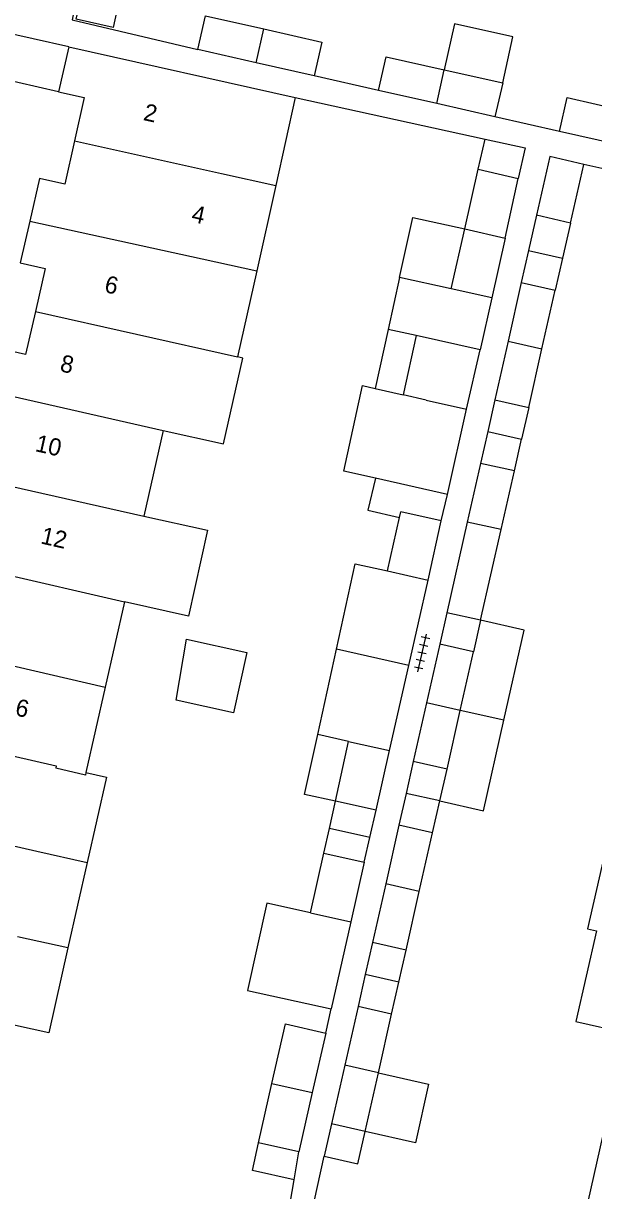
# Model space of a CAD drawing. Extents: x 128999 to 131010, y 395498 to 399007.
# Drawn here: x 129279.7 to 129312.9, y 398692 to 398760 of the extents above; entities that cross this region are included whole.
import ezdxf

# ---------------------------------------------------------------- set-up
doc = ezdxf.new("R2010")
doc.units = 0
for name, color, linetype in [('gg-afsc-erfafscheiding', 7, 'Continuous'), ('gg-afsc-muur', 7, 'Continuous'), ('gg-anno-huisnummerreeks BGT', 7, 'Continuous'), ('gg-bbg-bijgebouw', 7, 'Continuous'), ('gg-bbg-gedigitaliseerde bebouwing', 7, 'Continuous'), ('gg-bbg-gedigitaliseerde bijgebouw', 7, 'Continuous'), ('gg-bbg-hoofdgebouw', 7, 'Continuous'), ('gg-bbg-luifel en loopbrug', 7, 'Continuous'), ('gg-bbg-tussenscheiding', 7, 'Continuous'), ('gt-symb-tegel verharding', 7, 'Continuous')]:
    doc.layers.add(name, color=color, linetype=linetype)

# ---------------------------------------------------------------- blocks, each defined once
blk = doc.blocks.new('gt0-TEG1')
at = {"layer": 'gt-symb-tegel verharding'}
for p, q in [((-1.125, 0), (1.125, 0)), ((-0.9, -0.25), (-0.9, 0.25)), ((-0.45, -0.25), (-0.45, 0.25)), ((0, -0.25), (0, 0.25)), ((0.45, -0.25), (0.45, 0.25)), ((0.9, -0.25), (0.9, 0.25))]:
    blk.add_line(p, q, dxfattribs=at)

msp = doc.modelspace()

# ---------------------------------------------------------------- linework, layer by layer
at = {"layer": 'gg-afsc-erfafscheiding'}
for p, q in [((129300.36, 398756.07), (129296.61, 398756.92)), ((129295.51, 398755.669), (129306.566, 398753.242)), ((129310.9, 398753.69), (129307.14, 398754.54)), ((129322.5, 398749.51), (129312.31, 398751.77)), ((129297.28, 398701.2), (129297.597, 398702.617))]:
    msp.add_line(p, q, dxfattribs=at)
at = {"layer": 'gg-afsc-muur'}
for p, q in [((129294.995, 398684.27), (129297.2, 398694.03)), ((129295.048, 398690.407), (129295.438, 398692.653))]:
    msp.add_line(p, q, dxfattribs=at)
msp.add_lwpolyline([(129282.57, 398760.476), (129282.501, 398760.18), (129289.83, 398758.45)], dxfattribs=at)
at = {"layer": 'gg-bbg-bijgebouw'}
for p, q in [((129293.23, 398757.683), (129289.83, 398758.45)), ((129296.61, 398756.92), (129293.23, 398757.683)), ((129304.189, 398757.276), (129307.59, 398756.51)), ((129307.59, 398756.51), (129307.14, 398754.54)), ((129303.749, 398755.305), (129300.36, 398756.07)), ((129307.14, 398754.54), (129303.749, 398755.305)), ((129314.279, 398752.926), (129310.9, 398753.69)), ((129311.538, 398748.356), (129312.31, 398751.77)), ((129306.17, 398751.49), (129308.5, 398750.95)), ((129307.725, 398747.481), (129308.5, 398750.95)), ((129307.725, 398747.481), (129306.95, 398744.01)), ((129308.675, 398744.895), (129307.905, 398741.481)), ((129309.88, 398741.026), (129310.652, 398744.44)), ((129307.905, 398741.481), (129307.135, 398738.067)), ((129309.108, 398737.612), (129309.88, 398741.026)), ((129306.299, 398734.364), (129305.529, 398730.95)), ((129307.501, 398730.508), (129308.273, 398733.922)), ((129304.01, 398731.02), (129301.66, 398731.55)), ((129305.529, 398730.95), (129304.338, 398725.67)), ((129306.306, 398725.226), (129307.501, 398730.508)), ((129303.923, 398723.833), (129303.153, 398720.419)), ((129305.119, 398719.978), (129305.891, 398723.392)), ((129303.153, 398720.419), (129302.383, 398717.005)), ((129304.347, 398716.564), (129305.119, 398719.978)), ((129301.546, 398713.293), (129300.776, 398709.879)), ((129302.734, 398709.437), (129303.506, 398712.851)), ((129300.776, 398709.879), (129300.006, 398706.465)), ((129301.962, 398706.023), (129302.734, 398709.437)), ((129299.166, 398702.743), (129298.395, 398699.329)), ((129300.348, 398698.888), (129301.12, 398702.302)), ((129297.28, 398701.2), (129296.5, 398697.74)), ((129298.395, 398699.329), (129297.625, 398695.915)), ((129299.576, 398695.474), (129300.348, 398698.888)), ((129293.37, 398694.81), (129294.15, 398698.27)), ((129296.5, 398697.74), (129295.72, 398694.28)), ((129295.72, 398694.28), (129293.37, 398694.81))]:
    msp.add_line(p, q, dxfattribs=at)
for points in [[(129289.83, 398758.45), (129290.28, 398760.42), (129293.671, 398759.655)], [(129293.671, 398759.655), (129297.06, 398758.89), (129296.61, 398756.92)], [(129300.36, 398756.07), (129300.8, 398758.04), (129304.189, 398757.276)], [(129310.9, 398753.69), (129311.34, 398755.66), (129314.729, 398754.895)], [(129312.31, 398751.77), (129310.33, 398752.23), (129309.559, 398748.812)], [(129294.15, 398698.27), (129294.93, 398701.73), (129297.28, 398701.2)]]:
    msp.add_lwpolyline(points, dxfattribs=at)
at = {"layer": 'gg-bbg-gedigitaliseerde bebouwing'}
for p, q in [((129282.321, 398758.61), (129295.51, 398755.669)), ((129295.51, 398755.669), (129294.368, 398750.535)), ((129294.368, 398750.535), (129293.261, 398745.571)), ((129293.261, 398745.571), (129292.145, 398740.567)), ((129287.82, 398736.284), (129286.692, 398731.296)), ((129285.564, 398726.309), (129284.44, 398721.34)), ((129284.44, 398721.34), (129283.314, 398716.361)), ((129283.39, 398711.137), (129282.267, 398706.155)), ((129282.267, 398706.155), (129279.334, 398706.799)), ((129312.415, 398690.689), (129313.603, 398695.959))]:
    msp.add_line(p, q, dxfattribs=at)
for points in [[(129287.82, 398736.284), (129291.332, 398735.492), (129292.46, 398740.496), (129292.145, 398740.567)], [(129286.692, 398731.296), (129290.4, 398730.466), (129289.284, 398725.477), (129285.564, 398726.309)], [(129283.314, 398716.361), (129284.509, 398716.099), (129283.39, 398711.137)], [(129313.728, 398712.529), (129312.53, 398707.266), (129313.047, 398707.148)], [(129313.047, 398707.148), (129311.861, 398701.876), (129314.788, 398701.218)]]:
    msp.add_lwpolyline(points, dxfattribs=at)
at = {"layer": 'gg-bbg-gedigitaliseerde bijgebouw'}
for p, q in [((129305.384, 398748.009), (129306.17, 398751.49)), ((129311.538, 398748.356), (129309.559, 398748.812)), ((129304.598, 398744.526), (129305.384, 398748.009)), ((129306.95, 398744.01), (129304.598, 398744.526)), ((129308.675, 398744.895), (129310.652, 398744.44)), ((129302.542, 398741.798), (129301.787, 398738.356)), ((129306.27, 398740.98), (129302.542, 398741.798)), ((129305.489, 398737.518), (129306.27, 398740.98)), ((129300.168, 398738.725), (129301.787, 398738.356)), ((129304.367, 398732.547), (129305.489, 398737.518)), ((129307.135, 398738.067), (129309.108, 398737.612)), ((129308.273, 398733.922), (129306.299, 398734.364)), ((129304.367, 398732.547), (129300.177, 398733.493)), ((129301.584, 398731.213), (129301.66, 398731.55)), ((129300.882, 398728.1), (129301.584, 398731.213)), ((129303.247, 398727.568), (129304.01, 398731.02)), ((129302.12, 398722.6), (129303.247, 398727.568)), ((129306.306, 398725.226), (129304.338, 398725.67)), ((129296.819, 398718.581), (129297.908, 398723.544)), ((129305.891, 398723.392), (129303.923, 398723.833)), ((129300.995, 398717.639), (129302.12, 398722.6)), ((129298.606, 398718.178), (129296.819, 398718.581)), ((129297.843, 398714.699), (129298.606, 398718.178)), ((129300.21, 398714.18), (129300.995, 398717.639)), ((129304.347, 398716.564), (129302.383, 398717.005)), ((129300.21, 398714.18), (129297.843, 398714.699)), ((129303.506, 398712.851), (129301.546, 398713.293)), ((129296.393, 398708.205), (129297.18, 398711.68)), ((129297.18, 398711.68), (129299.53, 398711.15)), ((129299.53, 398711.15), (129298.743, 398707.678)), ((129298.743, 398707.678), (129297.597, 398702.617)), ((129301.962, 398706.023), (129300.006, 398706.465)), ((129301.12, 398702.302), (129299.166, 398702.743)), ((129299.576, 398695.474), (129297.625, 398695.915))]:
    msp.add_line(p, q, dxfattribs=at)
for points in [[(129283.221, 398762.366), (129285.368, 398761.887), (129284.889, 398759.74), (129282.742, 398760.219), (129283.221, 398762.366)], [(129300.177, 398733.493), (129298.332, 398733.91), (129299.426, 398738.894), (129300.168, 398738.725)], [(129297.908, 398723.544), (129298.999, 398728.513), (129300.882, 398728.1)], [(129296.393, 398708.205), (129293.848, 398708.763), (129292.733, 398703.684), (129297.597, 398702.617)]]:
    msp.add_lwpolyline(points, dxfattribs=at)
at = {"layer": 'gg-bbg-hoofdgebouw'}
msp.add_line((129282.321, 398758.61), (129281.721, 398756), dxfattribs=at)
for points in [[(129281.721, 398756), (129283.201, 398755.67), (129282.642, 398753.149)], [(129282.642, 398753.149), (129282.081, 398750.62), (129280.601, 398750.95), (129280.035, 398748.468)], [(129280.035, 398748.468), (129279.481, 398746.04), (129280.941, 398745.7), (129280.37, 398743.2)], [(129280.37, 398743.2), (129279.801, 398740.71), (129278.341, 398741.04), (129277.782, 398738.55)]]:
    msp.add_lwpolyline(points, dxfattribs=at)
at = {"layer": 'gg-bbg-luifel en loopbrug'}
for p, q in [((129282.321, 398758.61), (129276.96, 398759.812)), ((129281.721, 398756), (129276.367, 398757.198)), ((129306.17, 398751.49), (129306.566, 398753.242)), ((129309.559, 398748.812), (129309.094, 398746.751)), ((129311.538, 398748.356), (129311.074, 398746.306)), ((129309.094, 398746.751), (129308.675, 398744.895)), ((129309.094, 398746.751), (129311.074, 398746.306)), ((129311.074, 398746.306), (129310.652, 398744.44)), ((129301.587, 398745.187), (129300.923, 398742.159)), ((129304.598, 398744.526), (129301.587, 398745.187)), ((129306.95, 398744.01), (129306.27, 398740.98)), ((129300.923, 398742.159), (129300.168, 398738.725)), ((129302.542, 398741.798), (129300.923, 398742.159)), ((129307.135, 398738.067), (129306.716, 398736.211)), ((129309.108, 398737.612), (129308.691, 398735.769)), ((129306.716, 398736.211), (129306.299, 398734.364)), ((129306.716, 398736.211), (129308.691, 398735.769)), ((129308.273, 398733.922), (129308.691, 398735.769)), ((129304.01, 398731.02), (129304.367, 398732.547)), ((129304.338, 398725.67), (129303.923, 398723.833)), ((129306.306, 398725.226), (129305.891, 398723.392)), ((129307.654, 398719.405), (129305.119, 398719.978)), ((129302.383, 398717.005), (129301.964, 398715.149)), ((129303.927, 398714.71), (129304.347, 398716.564)), ((129301.964, 398715.149), (129301.546, 398713.293)), ((129303.927, 398714.71), (129301.964, 398715.149)), ((129297.493, 398713.105), (129297.843, 398714.699)), ((129303.506, 398712.851), (129303.927, 398714.71)), ((129299.853, 398712.587), (129300.21, 398714.18)), ((129297.18, 398711.68), (129297.493, 398713.105)), ((129299.853, 398712.587), (129297.493, 398713.105)), ((129299.53, 398711.15), (129299.853, 398712.587)), ((129300.006, 398706.465), (129299.587, 398704.609)), ((129301.542, 398704.167), (129301.962, 398706.023)), ((129299.587, 398704.609), (129299.166, 398702.743)), ((129301.542, 398704.167), (129299.587, 398704.609)), ((129301.12, 398702.302), (129301.542, 398704.167)), ((129297.625, 398695.915), (129297.2, 398694.03)), ((129295.438, 398692.653), (129295.72, 398694.28))]:
    msp.add_line(p, q, dxfattribs=at)
for points in [[(129307.59, 398756.51), (129308.188, 398759.192), (129304.785, 398759.95), (129304.189, 398757.276)], [(129306.566, 398753.242), (129308.891, 398752.732), (129308.5, 398750.95)], [(129301.587, 398745.187), (129302.353, 398748.674), (129305.384, 398748.009)], [(129300.177, 398733.493), (129299.729, 398731.631), (129301.584, 398731.213)], [(129307.654, 398719.405), (129308.841, 398724.653), (129306.306, 398725.226)], [(129289.165, 398724.125), (129292.681, 398723.354), (129291.91, 398719.837), (129288.563, 398720.572), (129289.165, 398724.125)], [(129303.927, 398714.71), (129306.463, 398714.136), (129307.654, 398719.405)], [(129297.843, 398714.699), (129296.053, 398715.092), (129296.819, 398718.581)], [(129282.267, 398706.155), (129281.159, 398701.202), (129278.219, 398701.86)], [(129300.348, 398698.888), (129303.274, 398698.226), (129302.502, 398694.812), (129299.576, 398695.474)], [(129297.2, 398694.03), (129299.15, 398693.59), (129299.576, 398695.474)], [(129295.438, 398692.653), (129293.007, 398693.201), (129293.37, 398694.81)]]:
    msp.add_lwpolyline(points, dxfattribs=at)
at = {"layer": 'gg-bbg-tussenscheiding'}
for p, q in [((129293.23, 398757.683), (129293.671, 398759.655)), ((129303.749, 398755.305), (129304.189, 398757.276)), ((129282.642, 398753.149), (129291.2, 398751.23)), ((129291.2, 398751.23), (129294.368, 398750.535)), ((129280.035, 398748.468), (129290.078, 398746.27)), ((129305.384, 398748.009), (129307.725, 398747.481)), ((129290.078, 398746.27), (129293.261, 398745.571)), ((129280.37, 398743.2), (129292.145, 398740.567)), ((129307.905, 398741.481), (129309.88, 398741.026)), ((129277.782, 398738.55), (129287.82, 398736.284)), ((129303.13, 398738.05), (129301.787, 398738.356)), ((129303.13, 398738.05), (129305.489, 398737.518)), ((129278.116, 398733.227), (129286.692, 398731.296)), ((129307.501, 398730.508), (129305.529, 398730.95)), ((129275.531, 398728.599), (129285.564, 398726.309)), ((129300.882, 398728.1), (129303.247, 398727.568)), ((129275.871, 398723.31), (129284.44, 398721.34)), ((129302.12, 398722.6), (129297.908, 398723.544)), ((129305.119, 398719.978), (129303.153, 398720.419)), ((129298.606, 398718.178), (129300.995, 398717.639)), ((129271.936, 398713.75), (129280.459, 398711.78)), ((129280.459, 398711.78), (129283.39, 398711.137)), ((129302.734, 398709.437), (129300.776, 398709.879)), ((129296.393, 398708.205), (129298.743, 398707.678)), ((129300.348, 398698.888), (129298.395, 398699.329)), ((129294.15, 398698.27), (129296.5, 398697.74))]:
    msp.add_line(p, q, dxfattribs=at)
for points in [[(129271.572, 398719.05), (129281.58, 398716.76), (129281.55, 398716.61)], [(129283.314, 398716.361), (129283.28, 398716.21), (129281.55, 398716.61)]]:
    msp.add_lwpolyline(points, dxfattribs=at)

# ---------------------------------------------------------------- block references
at = {"layer": 'gt-symb-tegel verharding', "rotation": 77.28466301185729}
msp.add_blockref('gt0-TEG1', (129302.895, 398723.326), dxfattribs=at)

# ---------------------------------------------------------------- texts
at = {"layer": 'gg-anno-huisnummerreeks BGT'}
for s, rotation, p in [('2', 347.5, (129286.609, 398754.356)), ('4', 347.4, (129289.405, 398748.443)), ('6', 347.1, (129284.336, 398744.346)), ('8', 347.4, (129281.75, 398739.736)), ('10', 347.4, (129280.308, 398735.081)), ('12', 347.2, (129280.624, 398729.711)), ('16', 347.6, (129278.413, 398719.864))]:
    msp.add_text(s, height=1, rotation=rotation, dxfattribs=at).set_placement(p)

doc.saveas('drawing.dxf')
